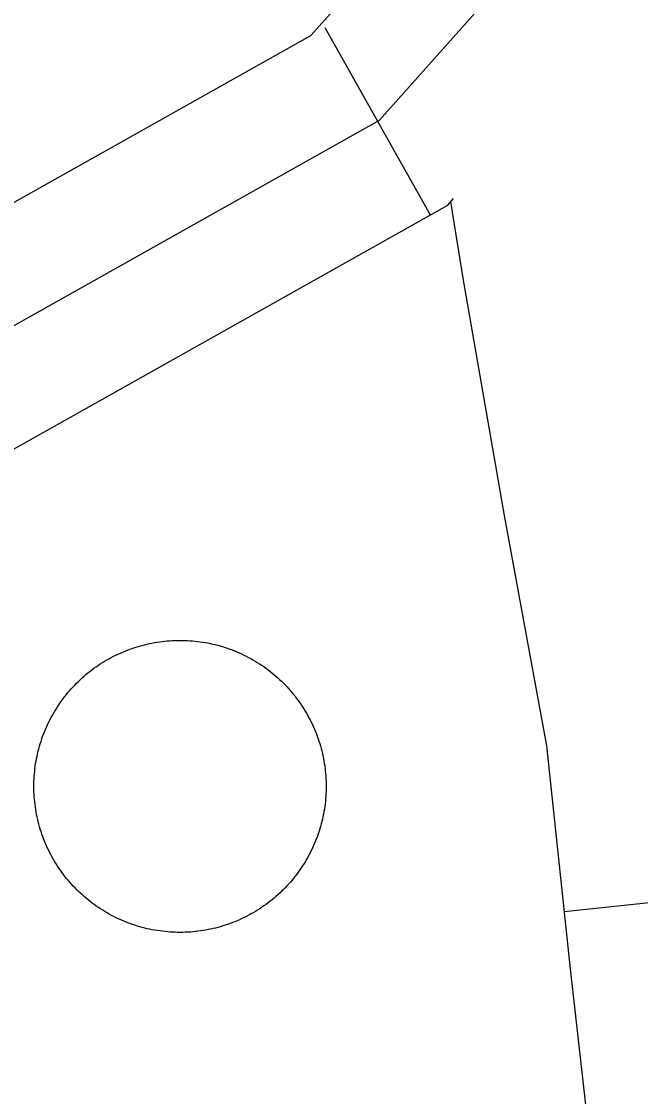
# Model space of a CAD drawing. Extents: x 3651524 to 3689615, y 505651 to 531377.
# Drawn here: x 3680905 to 3680991.4, y 516192.9 to 516343 of the extents above; entities that cross this region are included whole.
import ezdxf

# ---------------------------------------------------------------- set-up
doc = ezdxf.new("R2010")
doc.units = 0
doc.layers.add('V-DOMW-TANK', color=7, linetype='Continuous')
doc.layers.add('V-ROAD-CNTR', color=7, linetype='Continuous')

msp = doc.modelspace()

# ---------------------------------------------------------------- linework, layer by layer
at = {"layer": 'V-DOMW-TANK'}
for points in [[(3680916.633, 516253.648), (3680916.938, 516253.828), (3680917.249, 516254.004), (3680917.561, 516254.174), (3680917.876, 516254.338), (3680918.196, 516254.498), (3680918.515, 516254.651), (3680918.839, 516254.799), (3680919.166, 516254.942), (3680919.494, 516255.077), (3680919.826, 516255.21), (3680920.158, 516255.333), (3680920.493, 516255.452), (3680920.831, 516255.565), (3680921.169, 516255.673), (3680921.511, 516255.774), (3680921.853, 516255.87), (3680922.197, 516255.96), (3680922.544, 516256.042), (3680922.892, 516256.12), (3680923.24, 516256.191), (3680923.592, 516256.257), (3680923.94, 516256.316), (3680924.293, 516256.37), (3680924.645, 516256.417), (3680924.999, 516256.458), (3680925.353, 516256.493), (3680925.71, 516256.519), (3680926.062, 516256.542), (3680926.418, 516256.558), (3680926.775, 516256.568), (3680927.129, 516256.57), (3680927.485, 516256.568), (3680927.842, 516256.56), (3680928.196, 516256.544), (3680928.552, 516256.523), (3680928.907, 516256.495), (3680929.261, 516256.46), (3680929.613, 516256.421), (3680929.968, 516256.376), (3680930.32, 516256.323), (3680930.67, 516256.265), (3680931.02, 516256.2), (3680931.368, 516256.13), (3680931.717, 516256.054), (3680932.063, 516255.97), (3680932.407, 516255.882), (3680932.751, 516255.788), (3680933.091, 516255.688), (3680933.433, 516255.579), (3680933.769, 516255.466), (3680934.104, 516255.35), (3680934.436, 516255.225), (3680934.768, 516255.094), (3680935.098, 516254.959), (3680935.423, 516254.817), (3680935.747, 516254.67), (3680936.069, 516254.518), (3680936.388, 516254.358), (3680936.703, 516254.197), (3680937.017, 516254.025), (3680937.326, 516253.851), (3680937.633, 516253.67), (3680937.936, 516253.484), (3680938.237, 516253.294), (3680938.534, 516253.097), (3680938.827, 516252.896), (3680939.116, 516252.689), (3680939.403, 516252.478), (3680939.685, 516252.263), (3680939.964, 516252.042), (3680940.238, 516251.815), (3680940.511, 516251.583), (3680940.777, 516251.348), (3680941.039, 516251.108), (3680941.297, 516250.865), (3680941.551, 516250.615), (3680941.801, 516250.361), (3680942.047, 516250.103), (3680942.286, 516249.843), (3680942.524, 516249.574), (3680942.755, 516249.306), (3680942.981, 516249.03), (3680943.204, 516248.753), (3680943.419, 516248.47), (3680943.632, 516248.184), (3680943.841, 516247.895), (3680944.039, 516247.602), (3680944.238, 516247.305), (3680944.428, 516247.006), (3680944.613, 516246.703), (3680944.795, 516246.396), (3680944.973, 516246.087), (3680945.141, 516245.773), (3680945.305, 516245.456), (3680945.465, 516245.14), (3680945.618, 516244.819), (3680945.766, 516244.495), (3680945.909, 516244.17), (3680946.044, 516243.84), (3680946.175, 516243.51)], [(3680906.768, 516235.804), (3680906.764, 516236.16), (3680906.768, 516236.516), (3680906.776, 516236.873), (3680906.79, 516237.229), (3680906.813, 516237.583), (3680906.839, 516237.938), (3680906.874, 516238.292), (3680906.913, 516238.644), (3680906.96, 516238.998), (3680907.011, 516239.351), (3680907.069, 516239.701), (3680907.134, 516240.051), (3680907.206, 516240.399), (3680907.282, 516240.747), (3680907.364, 516241.094), (3680907.454, 516241.438), (3680907.546, 516241.782), (3680907.648, 516242.122), (3680907.757, 516242.462), (3680907.868, 516242.8), (3680907.986, 516243.135), (3680908.111, 516243.469), (3680908.24, 516243.799), (3680908.375, 516244.129), (3680908.519, 516244.454), (3680908.664, 516244.778), (3680908.818, 516245.102), (3680908.976, 516245.419), (3680909.141, 516245.734), (3680909.309, 516246.048), (3680909.483, 516246.357), (3680909.666, 516246.664), (3680909.85, 516246.967), (3680910.043, 516247.268), (3680910.237, 516247.565), (3680910.438, 516247.858), (3680910.645, 516248.149), (3680910.856, 516248.436), (3680911.073, 516248.718), (3680911.294, 516248.997), (3680911.519, 516249.271), (3680911.751, 516249.542), (3680911.986, 516249.808), (3680912.226, 516250.072), (3680912.471, 516250.33), (3680912.719, 516250.584), (3680912.973, 516250.834), (3680913.231, 516251.078), (3680913.493, 516251.319), (3680913.76, 516251.555), (3680914.03, 516251.786), (3680914.304, 516252.014), (3680914.583, 516252.235), (3680914.866, 516252.452), (3680915.15, 516252.665), (3680915.441, 516252.872), (3680915.734, 516253.072), (3680916.029, 516253.269), (3680916.33, 516253.461), (3680916.633, 516253.648)], [(3680946.175, 516243.51), (3680946.3, 516243.176), (3680946.419, 516242.841), (3680946.534, 516242.507), (3680946.64, 516242.165), (3680946.743, 516241.823), (3680946.837, 516241.481), (3680946.927, 516241.137), (3680947.011, 516240.79), (3680947.087, 516240.442), (3680947.158, 516240.094), (3680947.224, 516239.744), (3680947.283, 516239.394), (3680947.337, 516239.042), (3680947.384, 516238.687), (3680947.425, 516238.335), (3680947.457, 516237.981), (3680947.486, 516237.626), (3680947.509, 516237.272), (3680947.525, 516236.916), (3680947.533, 516236.561), (3680947.535, 516236.205), (3680947.535, 516235.849), (3680947.525, 516235.492), (3680947.511, 516235.138), (3680947.49, 516234.784), (3680947.462, 516234.427), (3680947.429, 516234.073), (3680947.386, 516233.719), (3680947.343, 516233.366), (3680947.289, 516233.014), (3680947.232, 516232.666), (3680947.167, 516232.314), (3680947.097, 516231.966), (3680947.019, 516231.618), (3680946.937, 516231.271), (3680946.849, 516230.927), (3680946.753, 516230.583), (3680946.653, 516230.243), (3680946.546, 516229.903), (3680946.431, 516229.565), (3680946.313, 516229.23), (3680946.192, 516228.896), (3680946.061, 516228.566), (3680945.928, 516228.236), (3680945.784, 516227.911), (3680945.637, 516227.587), (3680945.483, 516227.266), (3680945.325, 516226.946), (3680945.162, 516226.631), (3680944.992, 516226.317), (3680944.818, 516226.008), (3680944.637, 516225.701), (3680944.451, 516225.398), (3680944.261, 516225.097), (3680944.064, 516224.8), (3680943.863, 516224.507), (3680943.656, 516224.216), (3680943.445, 516223.929), (3680943.228, 516223.647), (3680943.007, 516223.368), (3680942.782, 516223.094), (3680942.55, 516222.825), (3680942.315, 516222.557), (3680942.075, 516222.293), (3680941.832, 516222.035), (3680941.582, 516221.779), (3680941.328, 516221.531), (3680941.07, 516221.287), (3680940.808, 516221.046), (3680940.541, 516220.81), (3680940.271, 516220.579), (3680939.997, 516220.351), (3680939.718, 516220.13), (3680939.437, 516219.913), (3680939.151, 516219.7), (3680938.862, 516219.493), (3680938.569, 516219.293), (3680938.272, 516219.098), (3680937.973, 516218.904), (3680937.668, 516218.717), (3680937.363, 516218.537), (3680937.054, 516218.361), (3680936.74, 516218.191), (3680936.425, 516218.027), (3680936.107, 516217.867), (3680935.786, 516217.714), (3680935.462, 516217.566), (3680935.137, 516217.423), (3680934.807, 516217.288), (3680934.477, 516217.157), (3680934.143, 516217.032), (3680933.808, 516216.913), (3680933.472, 516216.798), (3680933.132, 516216.692), (3680932.79, 516216.589), (3680932.446, 516216.495), (3680932.104, 516216.405), (3680931.757, 516216.321), (3680931.409, 516216.243), (3680931.061, 516216.176)], [(3680931.061, 516216.176), (3680930.711, 516216.108), (3680930.359, 516216.049), (3680930.008, 516215.993), (3680929.656, 516215.948), (3680929.304, 516215.907), (3680928.95, 516215.877), (3680928.593, 516215.844), (3680928.239, 516215.823), (3680927.883, 516215.807), (3680927.528, 516215.797), (3680927.172, 516215.795), (3680926.816, 516215.797), (3680926.461, 516215.805), (3680926.105, 516215.821), (3680925.751, 516215.842), (3680925.394, 516215.87), (3680925.04, 516215.903), (3680924.688, 516215.944), (3680924.338, 516215.989), (3680923.983, 516216.042), (3680923.631, 516216.1), (3680923.281, 516216.165), (3680922.933, 516216.235), (3680922.587, 516216.311), (3680922.24, 516216.395), (3680921.894, 516216.483), (3680921.552, 516216.577), (3680921.21, 516216.679), (3680920.87, 516216.786), (3680920.534, 516216.899), (3680920.199, 516217.015), (3680919.865, 516217.14), (3680919.533, 516217.271), (3680919.205, 516217.406), (3680918.878, 516217.548), (3680918.554, 516217.693), (3680918.232, 516217.847), (3680917.915, 516218.006), (3680917.6, 516218.17), (3680917.286, 516218.34), (3680916.975, 516218.514), (3680916.67, 516218.695), (3680916.365, 516218.881), (3680916.066, 516219.071), (3680915.769, 516219.268), (3680915.476, 516219.469), (3680915.185, 516219.676), (3680914.898, 516219.887), (3680914.616, 516220.102), (3680914.337, 516220.323), (3680914.063, 516220.55), (3680913.792, 516220.782), (3680913.526, 516221.017), (3680913.262, 516221.257), (3680913.006, 516221.5), (3680912.75, 516221.748), (3680912.5, 516222.004), (3680912.256, 516222.262), (3680912.015, 516222.524), (3680911.779, 516222.791), (3680911.548, 516223.061), (3680911.32, 516223.333), (3680911.099, 516223.612), (3680910.882, 516223.894), (3680910.669, 516224.181), (3680910.462, 516224.47), (3680910.26, 516224.761), (3680910.065, 516225.062), (3680909.875, 516225.357), (3680909.686, 516225.662), (3680909.506, 516225.969), (3680909.33, 516226.278), (3680909.16, 516226.592), (3680908.996, 516226.907), (3680908.836, 516227.225), (3680908.683, 516227.546), (3680908.535, 516227.87), (3680908.394, 516228.195), (3680908.257, 516228.525), (3680908.126, 516228.855), (3680908.001, 516229.189), (3680907.882, 516229.524), (3680907.769, 516229.86), (3680907.661, 516230.2), (3680907.56, 516230.542), (3680907.464, 516230.884), (3680907.374, 516231.228), (3680907.292, 516231.574), (3680907.214, 516231.923), (3680907.143, 516232.271), (3680907.077, 516232.621), (3680907.018, 516232.971), (3680906.966, 516233.323), (3680906.919, 516233.676), (3680906.878, 516234.03), (3680906.844, 516234.384), (3680906.815, 516234.739), (3680906.792, 516235.093), (3680906.778, 516235.449), (3680906.768, 516235.804)]]:
    msp.add_lwpolyline(points, dxfattribs=at)
at = {"layer": 'V-ROAD-CNTR'}
for p, q in [((3680947.348, 516342.128), (3680962.052, 516315.978)), ((3680980.781, 516218.689), (3681010.613, 516221.864))]:
    msp.add_line(p, q, dxfattribs=at)
for points in [[(3680475.29, 516059.49), (3680954.963, 516329.201), (3680984.33, 516362.189), (3680987.036, 516368.63), (3680988.716, 516389.67), (3680984.153, 516531.462), (3680978.873, 516564.61), (3680972.633, 516585.878), (3680964.662, 516606.398), (3680946.012, 516642.235), (3680821.268, 516846.336), (3680796.263, 516884.386)], [(3680604.968, 516149.614), (3680945.426, 516341.047), (3680971.467, 516370.299), (3680972.275, 516372.222), (3680973.697, 516390.027), (3680969.191, 516530.035), (3680964.21, 516561.305), (3680958.42, 516581.042), (3680950.977, 516600.202), (3680932.944, 516634.853), (3680808.597, 516838.304), (3680790.57, 516865.737)], [(3680614.493, 516120.553), (3680964.5, 516317.355), (3680965.309, 516318.264)], [(3680985.196, 516178.938), (3680981.633, 516210.685), (3680978.317, 516241.851), (3680972.436, 516274.015), (3680966.725, 516306.845), (3680964.914, 516317.82)]]:
    msp.add_lwpolyline(points, dxfattribs=at)

doc.saveas('drawing.dxf')
